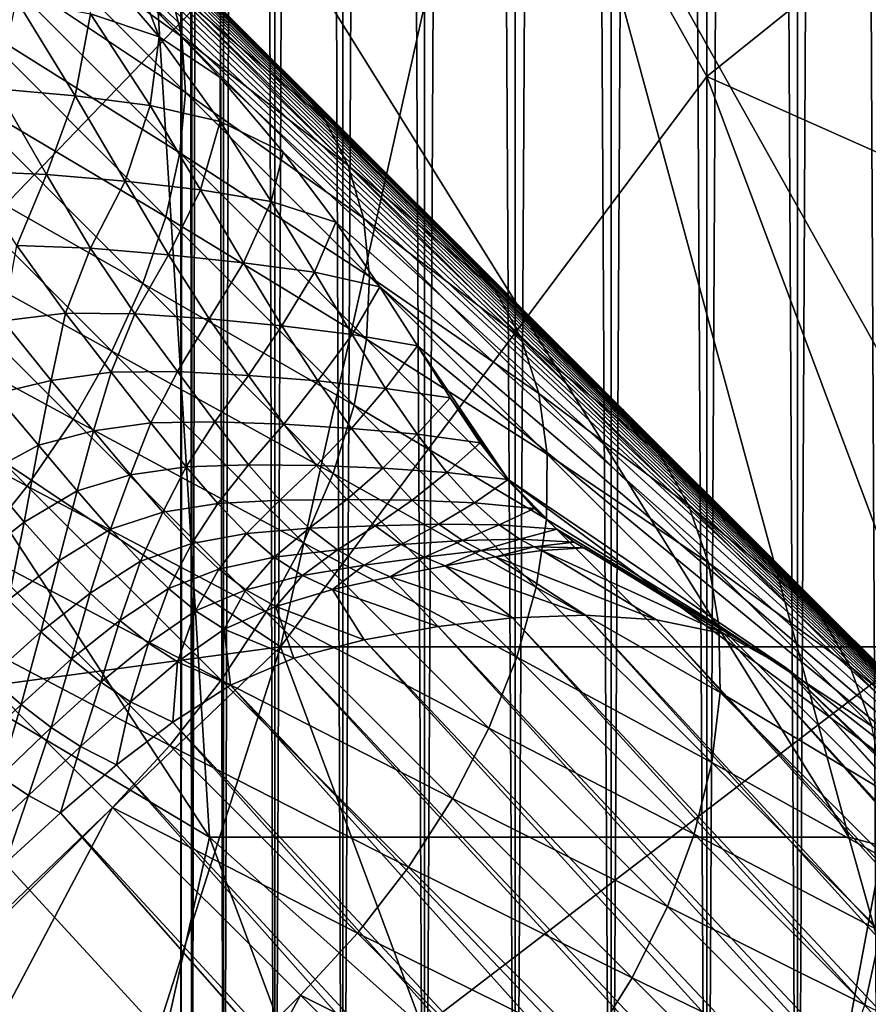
# Model space of a CAD drawing. Extents: x -0.3 to 0.3, y -0.266 to 0.266.
# Tile 244 of 430: x 0.159 to 0.175, y -0.175 to -0.157. Entities that reach past the tile are written whole.
import ezdxf

# ---------------------------------------------------------------- set-up
doc = ezdxf.new("R2010")
doc.units = 0

msp = doc.modelspace()

# ---------------------------------------------------------------- linework, layer by layer
for points in [[(0.170044, -0.187174, 0.318), (0.170044, 0.132826, 0.318), (0.168264, 0.132783, 0.317799)], [(0.168264, -0.18713, 0.302201), (0.168264, 0.132783, 0.302201), (0.170044, 0.132826, 0.302)], [(0.168264, -0.18713, 0.302201), (0.170044, 0.132826, 0.302), (0.170044, -0.187174, 0.302)], [(0.171824, -0.187217, 0.317799), (0.171824, 0.13287, 0.317799), (0.170044, 0.132826, 0.318)], [(0.170044, -0.187174, 0.302), (0.170044, 0.132826, 0.302), (0.171824, 0.13287, 0.302201)], [(0.170044, -0.187174, 0.302), (0.171824, 0.13287, 0.302201), (0.171824, -0.187217, 0.302201)], [(0.171824, -0.187217, 0.317799), (0.170044, 0.132826, 0.318), (0.170044, -0.187174, 0.318)], [(0.173514, -0.187259, 0.317208), (0.173514, 0.132911, 0.317208), (0.171824, 0.13287, 0.317799)], [(0.171824, -0.187217, 0.302201), (0.171824, 0.13287, 0.302201), (0.173514, 0.132911, 0.302792)], [(0.171824, -0.187217, 0.302201), (0.173514, 0.132911, 0.302792), (0.173514, -0.187259, 0.302792)], [(0.173514, -0.187259, 0.317208), (0.171824, 0.13287, 0.317799), (0.171824, -0.187217, 0.317799)], [(0.17503, -0.187296, 0.316255), (0.17503, 0.132949, 0.316255), (0.173514, 0.132911, 0.317208)], [(0.173514, -0.187259, 0.302792), (0.173514, 0.132911, 0.302792), (0.17503, 0.132949, 0.303745)], [(0.173514, -0.187259, 0.302792), (0.17503, 0.132949, 0.303745), (0.17503, -0.187296, 0.303745)], [(0.17503, -0.187296, 0.316255), (0.173514, 0.132911, 0.317208), (0.173514, -0.187259, 0.317208)], [(0.162247, -0.186982, 0.31178), (0.162247, 0.132635, 0.31178), (0.162046, 0.13263, 0.31)], [(0.162046, -0.186977, 0.31), (0.162046, 0.13263, 0.31), (0.162247, 0.132635, 0.30822)], [(0.162046, -0.186977, 0.31), (0.162247, 0.132635, 0.30822), (0.162247, -0.186982, 0.30822)], [(0.162247, -0.186982, 0.31178), (0.162046, 0.13263, 0.31), (0.162046, -0.186977, 0.31)], [(0.162838, -0.186997, 0.313471), (0.162838, 0.132649, 0.313471), (0.162247, 0.132635, 0.31178)], [(0.162247, -0.186982, 0.30822), (0.162247, 0.132635, 0.30822), (0.162838, 0.132649, 0.306529)], [(0.162247, -0.186982, 0.30822), (0.162838, 0.132649, 0.306529), (0.162838, -0.186997, 0.306529)], [(0.162838, -0.186997, 0.313471), (0.162247, 0.132635, 0.31178), (0.162247, -0.186982, 0.31178)], [(0.163791, -0.18702, 0.314988), (0.163791, 0.132673, 0.314988), (0.162838, 0.132649, 0.313471)], [(0.162838, -0.186997, 0.306529), (0.162838, 0.132649, 0.306529), (0.163791, 0.132673, 0.305012)], [(0.162838, -0.186997, 0.306529), (0.163791, 0.132673, 0.305012), (0.163791, -0.18702, 0.305012)], [(0.163791, -0.18702, 0.314988), (0.162838, 0.132649, 0.313471), (0.162838, -0.186997, 0.313471)], [(0.165058, -0.187051, 0.316255), (0.165058, 0.132704, 0.316255), (0.163791, 0.132673, 0.314988)], [(0.163791, -0.18702, 0.305012), (0.163791, 0.132673, 0.305012), (0.165058, 0.132704, 0.303745)], [(0.163791, -0.18702, 0.305012), (0.165058, 0.132704, 0.303745), (0.165058, -0.187051, 0.303745)], [(0.165058, -0.187051, 0.316255), (0.163791, 0.132673, 0.314988), (0.163791, -0.18702, 0.314988)], [(0.166574, -0.187089, 0.317208), (0.166574, 0.132741, 0.317208), (0.165058, 0.132704, 0.316255)], [(0.165058, -0.187051, 0.303745), (0.165058, 0.132704, 0.303745), (0.166574, 0.132741, 0.302792)], [(0.165058, -0.187051, 0.303745), (0.166574, 0.132741, 0.302792), (0.166574, -0.187089, 0.302792)], [(0.166574, -0.187089, 0.317208), (0.165058, 0.132704, 0.316255), (0.165058, -0.187051, 0.316255)], [(0.168264, -0.18713, 0.317799), (0.168264, 0.132783, 0.317799), (0.166574, 0.132741, 0.317208)], [(0.166574, -0.187089, 0.302792), (0.166574, 0.132741, 0.302792), (0.168264, 0.132783, 0.302201)], [(0.166574, -0.187089, 0.302792), (0.168264, 0.132783, 0.302201), (0.168264, -0.18713, 0.302201)], [(0.168264, -0.18713, 0.317799), (0.166574, 0.132741, 0.317208), (0.166574, -0.187089, 0.317208)], [(0.170044, -0.187174, 0.318), (0.168264, 0.132783, 0.317799), (0.168264, -0.18713, 0.317799)], [(0.09051, -0.084552, 0.651207), (0.126496, -0.120455, 0.707415), (0.181324, -0.175246, 0.661847)], [(0.099163, -0.093314, 0.641935), (0.09051, -0.084552, 0.651207), (0.181324, -0.175246, 0.661847)], [(0.10117, -0.095342, 0.639939), (0.099163, -0.093314, 0.641935), (0.181324, -0.175246, 0.661847)], [(0.103137, -0.097329, 0.637953), (0.10117, -0.095342, 0.639939), (0.181324, -0.175246, 0.661847)], [(0.105063, -0.099277, 0.635977), (0.103137, -0.097329, 0.637953), (0.181324, -0.175246, 0.661847)], [(0.106947, -0.101182, 0.634012), (0.105063, -0.099277, 0.635977), (0.181324, -0.175246, 0.661847)], [(0.108791, -0.103046, 0.63206), (0.106947, -0.101182, 0.634012), (0.181324, -0.175246, 0.661847)], [(0.110597, -0.104872, 0.630117), (0.108791, -0.103046, 0.63206), (0.181324, -0.175246, 0.661847)], [(0.112365, -0.10666, 0.628184), (0.110597, -0.104872, 0.630117), (0.181324, -0.175246, 0.661847)], [(0.114196, -0.108513, 0.626145), (0.112365, -0.10666, 0.628184), (0.181324, -0.175246, 0.661847)], [(0.122967, -0.117392, 0.615906), (0.114196, -0.108513, 0.626145), (0.181324, -0.175246, 0.661847)], [(0.175262, -0.224776, 0.584312), (0.13904, -0.189364, 0.684081), (0.061477, -0.111783, 0.659767)], [(0.175262, -0.224776, 0.584312), (0.061477, -0.111783, 0.659767), (0.073212, -0.1233, 0.639939)], [(0.12874, -0.123242, 0.608537), (0.122967, -0.117392, 0.615906), (0.181324, -0.175246, 0.661847)], [(0.126496, -0.120455, 0.707415), (0.157558, -0.1515, 0.693811), (0.181324, -0.175246, 0.661847)], [(0.133945, -0.128523, 0.601386), (0.12874, -0.123242, 0.608537), (0.181324, -0.175246, 0.661847)], [(0.175262, -0.224776, 0.584312), (0.073212, -0.1233, 0.639939), (0.0752, -0.125267, 0.637953)], [(0.175262, -0.224776, 0.584312), (0.0752, -0.125267, 0.637953), (0.077147, -0.127193, 0.635977)], [(0.175262, -0.224776, 0.584312), (0.077147, -0.127193, 0.635977), (0.079052, -0.129077, 0.634012)], [(0.138642, -0.133293, 0.594416), (0.133945, -0.128523, 0.601386), (0.181324, -0.175246, 0.661847)], [(0.175262, -0.224776, 0.584312), (0.079052, -0.129077, 0.634012), (0.080917, -0.130921, 0.63206)], [(0.175262, -0.224776, 0.584312), (0.080917, -0.130921, 0.63206), (0.082743, -0.132727, 0.630117)], [(0.175262, -0.224776, 0.584312), (0.082743, -0.132727, 0.630117), (0.08453, -0.134494, 0.628184)], [(0.181324, -0.175246, 0.661847), (0.14286, -0.137582, 0.587633), (0.138642, -0.133293, 0.594416)], [(0.175262, -0.224776, 0.584312), (0.08453, -0.134494, 0.628184), (0.086383, -0.136326, 0.626145)], [(0.175262, -0.224776, 0.584312), (0.086383, -0.136326, 0.626145), (0.095262, -0.145097, 0.615906)], [(0.181324, -0.175246, 0.661847), (0.146627, -0.141418, 0.58104), (0.14286, -0.137582, 0.587633)], [(0.181324, -0.175246, 0.661847), (0.149973, -0.144831, 0.574642), (0.146627, -0.141418, 0.58104)], [(0.153327, -0.157994, 0.711758), (0.149363, -0.143842, 0.711776), (0.161255, -0.150918, 0.7117)], [(0.181324, -0.175246, 0.661847), (0.152924, -0.147848, 0.568446), (0.149973, -0.144831, 0.574642)], [(0.175262, -0.224776, 0.584312), (0.095262, -0.145097, 0.615906), (0.101112, -0.15087, 0.608537)], [(0.181324, -0.175246, 0.661847), (0.155511, -0.150497, 0.562462), (0.152924, -0.147848, 0.568446)], [(0.14672, -0.149149, 0.774531), (0.15597, -0.163301, 0.775619), (0.159934, -0.152687, 0.775743)], [(0.181324, -0.175246, 0.661847), (0.157761, -0.152807, 0.556698), (0.155511, -0.150497, 0.562462)], [(0.175262, -0.224776, 0.584312), (0.101112, -0.15087, 0.608537), (0.106393, -0.156075, 0.601386)], [(0.162577, -0.172146, 0.711677), (0.153327, -0.157994, 0.711758), (0.161255, -0.150918, 0.7117)], [(0.15597, -0.163301, 0.775619), (0.167862, -0.150918, 0.776338), (0.159934, -0.152687, 0.775743)], [(0.163898, -0.168608, 0.776325), (0.167862, -0.150918, 0.776338), (0.15597, -0.163301, 0.775619)], [(0.174469, -0.172146, 0.711654), (0.161255, -0.150918, 0.7117), (0.169184, -0.152687, 0.71168)], [(0.162577, -0.172146, 0.711677), (0.161255, -0.150918, 0.7117), (0.174469, -0.172146, 0.711654)], [(0.163898, -0.168608, 0.776325), (0.171827, -0.157994, 0.776705), (0.167862, -0.150918, 0.776338)], [(0.178434, -0.152687, 0.777019), (0.167862, -0.150918, 0.776338), (0.171827, -0.157994, 0.776705)], [(0.157558, -0.1515, 0.693811), (0.16089, -0.154829, 0.690856), (0.164116, -0.158051, 0.687614)], [(0.157558, -0.1515, 0.693811), (0.164116, -0.158051, 0.687614), (0.170255, -0.164182, 0.680251)], [(0.157558, -0.1515, 0.693811), (0.170255, -0.164182, 0.680251), (0.181324, -0.175246, 0.661847)], [(0.181076, -0.173915, 0.711681), (0.174469, -0.172146, 0.711654), (0.169184, -0.152687, 0.71168)], [(0.181076, -0.173915, 0.711681), (0.169184, -0.152687, 0.71168), (0.187684, -0.154456, 0.711735)], [(0.175791, -0.159763, 0.776943), (0.178434, -0.152687, 0.777019), (0.171827, -0.157994, 0.776705)], [(0.181324, -0.175246, 0.661847), (0.159702, -0.154806, 0.551169), (0.157761, -0.152807, 0.556698)], [(0.158588, -0.154756, 0.698989), (0.162062, -0.157257, 0.694677), (0.15857, -0.153768, 0.697774)], [(0.15857, -0.153768, 0.697774), (0.162062, -0.157257, 0.694677), (0.16183, -0.156324, 0.69344)], [(0.158442, -0.155834, 0.700115), (0.162128, -0.158295, 0.695849), (0.158588, -0.154756, 0.698989)], [(0.158588, -0.154756, 0.698989), (0.162128, -0.158295, 0.695849), (0.162062, -0.157257, 0.694677)], [(0.181324, -0.175246, 0.661847), (0.161365, -0.156525, 0.545887), (0.159702, -0.154806, 0.551169)], [(0.161437, -0.15551, 0.692159), (0.164116, -0.158051, 0.687614), (0.16089, -0.154829, 0.690856)], [(0.160362, -0.156833, 0.53993), (0.160265, -0.155646, 0.545286), (0.16164, -0.157255, 0.54037)], [(0.16164, -0.157255, 0.54037), (0.160265, -0.155646, 0.545286), (0.161365, -0.156525, 0.545887)], [(0.16183, -0.156324, 0.69344), (0.164715, -0.158784, 0.688865), (0.161437, -0.15551, 0.692159)], [(0.161437, -0.15551, 0.692159), (0.164715, -0.158784, 0.688865), (0.164116, -0.158051, 0.687614)], [(0.158137, -0.156982, 0.701134), (0.162028, -0.159418, 0.696935), (0.158442, -0.155834, 0.700115)], [(0.158442, -0.155834, 0.700115), (0.162028, -0.159418, 0.696935), (0.162128, -0.158295, 0.695849)], [(0.106393, -0.156075, 0.601386), (0.111163, -0.160772, 0.594416), (0.175262, -0.224776, 0.584312)], [(0.162062, -0.157257, 0.694677), (0.165158, -0.159649, 0.690095), (0.16183, -0.156324, 0.69344)], [(0.16183, -0.156324, 0.69344), (0.165158, -0.159649, 0.690095), (0.164715, -0.158784, 0.688865)], [(0.158619, -0.158228, 0.534751), (0.158985, -0.156579, 0.53951), (0.16008, -0.158353, 0.535106)], [(0.16008, -0.158353, 0.535106), (0.158985, -0.156579, 0.53951), (0.160362, -0.156833, 0.53993)], [(0.16164, -0.157255, 0.54037), (0.161365, -0.156525, 0.545887), (0.162777, -0.158012, 0.540875)], [(0.181324, -0.175246, 0.661847), (0.162777, -0.158012, 0.540875), (0.161365, -0.156525, 0.545887)], [(0.16008, -0.158353, 0.535106), (0.160362, -0.156833, 0.53993), (0.161473, -0.158537, 0.535449)], [(0.161473, -0.158537, 0.535449), (0.160362, -0.156833, 0.53993), (0.16164, -0.157255, 0.54037)], [(0.157676, -0.158182, 0.702027), (0.161763, -0.160608, 0.697917), (0.158137, -0.156982, 0.701134)], [(0.158137, -0.156982, 0.701134), (0.161763, -0.160608, 0.697917), (0.162028, -0.159418, 0.696935)], [(0.161473, -0.158537, 0.535449), (0.16164, -0.157255, 0.54037), (0.162775, -0.158833, 0.535793)], [(0.162775, -0.158833, 0.535793), (0.16164, -0.157255, 0.54037), (0.162777, -0.158012, 0.540875)], [(0.162128, -0.158295, 0.695849), (0.165438, -0.160632, 0.691282), (0.162062, -0.157257, 0.694677)], [(0.162062, -0.157257, 0.694677), (0.165438, -0.160632, 0.691282), (0.165158, -0.159649, 0.690095)], [(0.162577, -0.172146, 0.711677), (0.150684, -0.16507, 0.711756), (0.153327, -0.157994, 0.711758)], [(0.162775, -0.158833, 0.535793), (0.162777, -0.158012, 0.540875), (0.163949, -0.159406, 0.536189)], [(0.181324, -0.175246, 0.661847), (0.163949, -0.159406, 0.536189), (0.162777, -0.158012, 0.540875)], [(0.163898, -0.168608, 0.776325), (0.175791, -0.168608, 0.776975), (0.171827, -0.157994, 0.776705)], [(0.164715, -0.158784, 0.688865), (0.167236, -0.161167, 0.684081), (0.164116, -0.158051, 0.687614)], [(0.164116, -0.158051, 0.687614), (0.167236, -0.161167, 0.684081), (0.170255, -0.164182, 0.680251)], [(0.175791, -0.168608, 0.776975), (0.175791, -0.159763, 0.776943), (0.171827, -0.157994, 0.776705)], [(0.157068, -0.159413, 0.702779), (0.161338, -0.161844, 0.698778), (0.157676, -0.158182, 0.702027)], [(0.157676, -0.158182, 0.702027), (0.161338, -0.161844, 0.698778), (0.161763, -0.160608, 0.697917)], [(0.158108, -0.159755, 0.53035), (0.158619, -0.158228, 0.534751), (0.159546, -0.159819, 0.530662)], [(0.159546, -0.159819, 0.530662), (0.158619, -0.158228, 0.534751), (0.16008, -0.158353, 0.535106)], [(0.159546, -0.159819, 0.530662), (0.16008, -0.158353, 0.535106), (0.161009, -0.159944, 0.530975)], [(0.161009, -0.159944, 0.530975), (0.16008, -0.158353, 0.535106), (0.161473, -0.158537, 0.535449)], [(0.162028, -0.159418, 0.696935), (0.165551, -0.161716, 0.692407), (0.162128, -0.158295, 0.695849)], [(0.162128, -0.158295, 0.695849), (0.165551, -0.161716, 0.692407), (0.165438, -0.160632, 0.691282)], [(0.161009, -0.159944, 0.530975), (0.161473, -0.158537, 0.535449), (0.162409, -0.160106, 0.531265)], [(0.162409, -0.160106, 0.531265), (0.161473, -0.158537, 0.535449), (0.162775, -0.158833, 0.535793)], [(0.165158, -0.159649, 0.690095), (0.167884, -0.161949, 0.685276), (0.164715, -0.158784, 0.688865)], [(0.164715, -0.158784, 0.688865), (0.167884, -0.161949, 0.685276), (0.167236, -0.161167, 0.684081)], [(0.162409, -0.160106, 0.531265), (0.162775, -0.158833, 0.535793), (0.163724, -0.160322, 0.531537)], [(0.163724, -0.160322, 0.531537), (0.162775, -0.158833, 0.535793), (0.163949, -0.159406, 0.536189)], [(0.156324, -0.160654, 0.703378), (0.160761, -0.163105, 0.699504), (0.157068, -0.159413, 0.702779)], [(0.157068, -0.159413, 0.702779), (0.160761, -0.163105, 0.699504), (0.161338, -0.161844, 0.698778)], [(0.161763, -0.160608, 0.697917), (0.165494, -0.162882, 0.693449), (0.162028, -0.159418, 0.696935)], [(0.162028, -0.159418, 0.696935), (0.165494, -0.162882, 0.693449), (0.165551, -0.161716, 0.692407)], [(0.163724, -0.160322, 0.531537), (0.163949, -0.159406, 0.536189), (0.164926, -0.160707, 0.531827)], [(0.181324, -0.175246, 0.661847), (0.164926, -0.160707, 0.531827), (0.163949, -0.159406, 0.536189)], [(0.165438, -0.160632, 0.691282), (0.168375, -0.162863, 0.686452), (0.165158, -0.159649, 0.690095)], [(0.165158, -0.159649, 0.690095), (0.168375, -0.162863, 0.686452), (0.167884, -0.161949, 0.685276)], [(0.158993, -0.161142, 0.526571), (0.158108, -0.159755, 0.53035), (0.159546, -0.159819, 0.530662)], [(0.158993, -0.161142, 0.526571), (0.159546, -0.159819, 0.530662), (0.160362, -0.161191, 0.526842)], [(0.160362, -0.161191, 0.526842), (0.159546, -0.159819, 0.530662), (0.161009, -0.159944, 0.530975)], [(0.160362, -0.161191, 0.526842), (0.161009, -0.159944, 0.530975), (0.161813, -0.161312, 0.527119)], [(0.161813, -0.161312, 0.527119), (0.161009, -0.159944, 0.530975), (0.162409, -0.160106, 0.531265)], [(0.161813, -0.161312, 0.527119), (0.162409, -0.160106, 0.531265), (0.163211, -0.161463, 0.527372)], [(0.163211, -0.161463, 0.527372), (0.162409, -0.160106, 0.531265), (0.163724, -0.160322, 0.531537)], [(0.163211, -0.161463, 0.527372), (0.163724, -0.160322, 0.531537), (0.164531, -0.161638, 0.527595)], [(0.164531, -0.161638, 0.527595), (0.163724, -0.160322, 0.531537), (0.164926, -0.160707, 0.531827)], [(0.161338, -0.161844, 0.698778), (0.165268, -0.164111, 0.694392), (0.161763, -0.160608, 0.697917)], [(0.161763, -0.160608, 0.697917), (0.165268, -0.164111, 0.694392), (0.165494, -0.162882, 0.693449)], [(0.111163, -0.160772, 0.594416), (0.115452, -0.16499, 0.587633), (0.175262, -0.224776, 0.584312)], [(0.155455, -0.161883, 0.703814), (0.16004, -0.16437, 0.700082), (0.156324, -0.160654, 0.703378)], [(0.156324, -0.160654, 0.703378), (0.16004, -0.16437, 0.700082), (0.160761, -0.163105, 0.699504)], [(0.164531, -0.161638, 0.527595), (0.164926, -0.160707, 0.531827), (0.165745, -0.161908, 0.52781)], [(0.181324, -0.175246, 0.661847), (0.165745, -0.161908, 0.52781), (0.164926, -0.160707, 0.531827)], [(0.165551, -0.161716, 0.692407), (0.168702, -0.163893, 0.687586), (0.165438, -0.160632, 0.691282)], [(0.165438, -0.160632, 0.691282), (0.168702, -0.163893, 0.687586), (0.168375, -0.162863, 0.686452)], [(0.158738, -0.162539, 0.522884), (0.158993, -0.161142, 0.526571), (0.159898, -0.162398, 0.523094)], [(0.159898, -0.162398, 0.523094), (0.158993, -0.161142, 0.526571), (0.160362, -0.161191, 0.526842)], [(0.167884, -0.161949, 0.685276), (0.170255, -0.164182, 0.680251), (0.167236, -0.161167, 0.684081)], [(0.159898, -0.162398, 0.523094), (0.160362, -0.161191, 0.526842), (0.161189, -0.162409, 0.523327)], [(0.161189, -0.162409, 0.523327), (0.160362, -0.161191, 0.526842), (0.161813, -0.161312, 0.527119)], [(0.161189, -0.162409, 0.523327), (0.161813, -0.161312, 0.527119), (0.162572, -0.162504, 0.523568)], [(0.162572, -0.162504, 0.523568), (0.161813, -0.161312, 0.527119), (0.163211, -0.161463, 0.527372)], [(0.162572, -0.162504, 0.523568), (0.163211, -0.161463, 0.527372), (0.163921, -0.162636, 0.523787)], [(0.163921, -0.162636, 0.523787), (0.163211, -0.161463, 0.527372), (0.164531, -0.161638, 0.527595)], [(0.163921, -0.162636, 0.523787), (0.164531, -0.161638, 0.527595), (0.165227, -0.162797, 0.523982)], [(0.165227, -0.162797, 0.523982), (0.164531, -0.161638, 0.527595), (0.165745, -0.161908, 0.52781)], [(0.165494, -0.162882, 0.693449), (0.168858, -0.165021, 0.688661), (0.165551, -0.161716, 0.692407)], [(0.165551, -0.161716, 0.692407), (0.168858, -0.165021, 0.688661), (0.168702, -0.163893, 0.687586)], [(0.154477, -0.16308, 0.704078), (0.159189, -0.165616, 0.700501), (0.155455, -0.161883, 0.703814)], [(0.155455, -0.161883, 0.703814), (0.159189, -0.165616, 0.700501), (0.16004, -0.16437, 0.700082)], [(0.160761, -0.163105, 0.699504), (0.164877, -0.165382, 0.695219), (0.161338, -0.161844, 0.698778)], [(0.161338, -0.161844, 0.698778), (0.164877, -0.165382, 0.695219), (0.165268, -0.164111, 0.694392)], [(0.165227, -0.162797, 0.523982), (0.165745, -0.161908, 0.52781), (0.166443, -0.163006, 0.524155)], [(0.181324, -0.175246, 0.661847), (0.166443, -0.163006, 0.524155), (0.165745, -0.161908, 0.52781)], [(0.168375, -0.162863, 0.686452), (0.170948, -0.165009, 0.681388), (0.167884, -0.161949, 0.685276)], [(0.167884, -0.161949, 0.685276), (0.170948, -0.165009, 0.681388), (0.170255, -0.164182, 0.680251)], [(0.159635, -0.163651, 0.519695), (0.158738, -0.162539, 0.522884), (0.159898, -0.162398, 0.523094)], [(0.159635, -0.163651, 0.519695), (0.159898, -0.162398, 0.523094), (0.160747, -0.163498, 0.519899)], [(0.160747, -0.163498, 0.519899), (0.159898, -0.162398, 0.523094), (0.161189, -0.162409, 0.523327)], [(0.160747, -0.163498, 0.519899), (0.161189, -0.162409, 0.523327), (0.16198, -0.163484, 0.520117)], [(0.16198, -0.163484, 0.520117), (0.161189, -0.162409, 0.523327), (0.162572, -0.162504, 0.523568)], [(0.158582, -0.163898, 0.519502), (0.158738, -0.162539, 0.522884), (0.159635, -0.163651, 0.519695)], [(0.16198, -0.163484, 0.520117), (0.162572, -0.162504, 0.523568), (0.163302, -0.163557, 0.520341)], [(0.163302, -0.163557, 0.520341), (0.162572, -0.162504, 0.523568), (0.163921, -0.162636, 0.523787)], [(0.163302, -0.163557, 0.520341), (0.163921, -0.162636, 0.523787), (0.16459, -0.163659, 0.52054)], [(0.16459, -0.163659, 0.52054), (0.163921, -0.162636, 0.523787), (0.165227, -0.162797, 0.523982)], [(0.16459, -0.163659, 0.52054), (0.165227, -0.162797, 0.523982), (0.165851, -0.163797, 0.520717)], [(0.165851, -0.163797, 0.520717), (0.165227, -0.162797, 0.523982), (0.166443, -0.163006, 0.524155)], [(0.165268, -0.164111, 0.694392), (0.168842, -0.166229, 0.689658), (0.165494, -0.162882, 0.693449)], [(0.165494, -0.162882, 0.693449), (0.168842, -0.166229, 0.689658), (0.168858, -0.165021, 0.688661)], [(0.165851, -0.163797, 0.520717), (0.166443, -0.163006, 0.524155), (0.167054, -0.163976, 0.520874)], [(0.16813, -0.165494, 0.515559), (0.167054, -0.163976, 0.520874), (0.166443, -0.163006, 0.524155)], [(0.181324, -0.175246, 0.661847), (0.16813, -0.165494, 0.515559), (0.166443, -0.163006, 0.524155)], [(0.168702, -0.163893, 0.687586), (0.171484, -0.165968, 0.682507), (0.168375, -0.162863, 0.686452)], [(0.168375, -0.162863, 0.686452), (0.171484, -0.165968, 0.682507), (0.170948, -0.165009, 0.681388)], [(0.154477, -0.16308, 0.704078), (0.158221, -0.166824, 0.700756), (0.159189, -0.165616, 0.700501)], [(0.16004, -0.16437, 0.700082), (0.164328, -0.166672, 0.695916), (0.160761, -0.163105, 0.699504)], [(0.160761, -0.163105, 0.699504), (0.164328, -0.166672, 0.695916), (0.164877, -0.165382, 0.695219)], [(0.163898, -0.168608, 0.776325), (0.15597, -0.163301, 0.775619), (0.150684, -0.170377, 0.775339)], [(0.160419, -0.164587, 0.516761), (0.159635, -0.163651, 0.519695), (0.160747, -0.163498, 0.519899)], [(0.160419, -0.164587, 0.516761), (0.160747, -0.163498, 0.519899), (0.161487, -0.16444, 0.516982)], [(0.161487, -0.16444, 0.516982), (0.160747, -0.163498, 0.519899), (0.16198, -0.163484, 0.520117)], [(0.161487, -0.16444, 0.516982), (0.16198, -0.163484, 0.520117), (0.162675, -0.164418, 0.517214)], [(0.162675, -0.164418, 0.517214), (0.16198, -0.163484, 0.520117), (0.163302, -0.163557, 0.520341)], [(0.162675, -0.164418, 0.517214), (0.163302, -0.163557, 0.520341), (0.163961, -0.164465, 0.517441)], [(0.163961, -0.164465, 0.517441), (0.163302, -0.163557, 0.520341), (0.16459, -0.163659, 0.52054)], [(0.159399, -0.164853, 0.516566), (0.158582, -0.163898, 0.519502), (0.159635, -0.163651, 0.519695)], [(0.159399, -0.164853, 0.516566), (0.159635, -0.163651, 0.519695), (0.160419, -0.164587, 0.516761)], [(0.163961, -0.164465, 0.517441), (0.16459, -0.163659, 0.52054), (0.165217, -0.164541, 0.517647)], [(0.165217, -0.164541, 0.517647), (0.16459, -0.163659, 0.52054), (0.165851, -0.163797, 0.520717)], [(0.158389, -0.165402, 0.516462), (0.158582, -0.163898, 0.519502), (0.159399, -0.164853, 0.516566)], [(0.165217, -0.164541, 0.517647), (0.165851, -0.163797, 0.520717), (0.166437, -0.164651, 0.517828)], [(0.166437, -0.164651, 0.517828), (0.165851, -0.163797, 0.520717), (0.167054, -0.163976, 0.520874)], [(0.168858, -0.165021, 0.688661), (0.171854, -0.167042, 0.683586), (0.168702, -0.163893, 0.687586)], [(0.168702, -0.163893, 0.687586), (0.171854, -0.167042, 0.683586), (0.171484, -0.165968, 0.682507)], [(0.166437, -0.164651, 0.517828), (0.167054, -0.163976, 0.520874), (0.167611, -0.164809, 0.517994)], [(0.16813, -0.165494, 0.515559), (0.167611, -0.164809, 0.517994), (0.167054, -0.163976, 0.520874)], [(0.164877, -0.165382, 0.695219), (0.168653, -0.167495, 0.690558), (0.165268, -0.164111, 0.694392)], [(0.165268, -0.164111, 0.694392), (0.168653, -0.167495, 0.690558), (0.168842, -0.166229, 0.689658)], [(0.170948, -0.165009, 0.681388), (0.173173, -0.167096, 0.676117), (0.170255, -0.164182, 0.680251)], [(0.170255, -0.164182, 0.680251), (0.173173, -0.167096, 0.676117), (0.175991, -0.16991, 0.671677)], [(0.170255, -0.164182, 0.680251), (0.175991, -0.16991, 0.671677), (0.181324, -0.175246, 0.661847)], [(0.159189, -0.165616, 0.700501), (0.163631, -0.16796, 0.69647), (0.16004, -0.16437, 0.700082)], [(0.16004, -0.16437, 0.700082), (0.163631, -0.16796, 0.69647), (0.164328, -0.166672, 0.695916)], [(0.161109, -0.165403, 0.514088), (0.160419, -0.164587, 0.516761), (0.161487, -0.16444, 0.516982)], [(0.161109, -0.165403, 0.514088), (0.161487, -0.16444, 0.516982), (0.162145, -0.165254, 0.514352)], [(0.162145, -0.165254, 0.514352), (0.161487, -0.16444, 0.516982), (0.162675, -0.164418, 0.517214)], [(0.162145, -0.165254, 0.514352), (0.162675, -0.164418, 0.517214), (0.163304, -0.165217, 0.514628)], [(0.163304, -0.165217, 0.514628), (0.162675, -0.164418, 0.517214), (0.163961, -0.164465, 0.517441)], [(0.163304, -0.165217, 0.514628), (0.163961, -0.164465, 0.517441), (0.164566, -0.165235, 0.514891)], [(0.164566, -0.165235, 0.514891), (0.163961, -0.164465, 0.517441), (0.165217, -0.164541, 0.517647)], [(0.160118, -0.165705, 0.51387), (0.159399, -0.164853, 0.516566), (0.160419, -0.164587, 0.516761)], [(0.160118, -0.165705, 0.51387), (0.160419, -0.164587, 0.516761), (0.161109, -0.165403, 0.514088)], [(0.164566, -0.165235, 0.514891), (0.165217, -0.164541, 0.517647), (0.165801, -0.165284, 0.515136)], [(0.165801, -0.165284, 0.515136), (0.165217, -0.164541, 0.517647), (0.166437, -0.164651, 0.517828)], [(0.165801, -0.165284, 0.515136), (0.166437, -0.164651, 0.517828), (0.166989, -0.165362, 0.515355)], [(0.166989, -0.165362, 0.515355), (0.166437, -0.164651, 0.517828), (0.167611, -0.164809, 0.517994)], [(0.166989, -0.165362, 0.515355), (0.167611, -0.164809, 0.517994), (0.16813, -0.165494, 0.515559)], [(0.115452, -0.16499, 0.587633), (0.119288, -0.168757, 0.58104), (0.175262, -0.224776, 0.584312)], [(0.159131, -0.166287, 0.513745), (0.158389, -0.165402, 0.516462), (0.159399, -0.164853, 0.516566)], [(0.159131, -0.166287, 0.513745), (0.159399, -0.164853, 0.516566), (0.160118, -0.165705, 0.51387)], [(0.168842, -0.166229, 0.689658), (0.172051, -0.168211, 0.684609), (0.168858, -0.165021, 0.688661)], [(0.168858, -0.165021, 0.688661), (0.172051, -0.168211, 0.684609), (0.171854, -0.167042, 0.683586)], [(0.171484, -0.165968, 0.682507), (0.173908, -0.167966, 0.677195), (0.170948, -0.165009, 0.681388)], [(0.170948, -0.165009, 0.681388), (0.173908, -0.167966, 0.677195), (0.173173, -0.167096, 0.676117)], [(0.158613, -0.189836, 0.711628), (0.150684, -0.16507, 0.711756), (0.162577, -0.172146, 0.711677)], [(0.16171, -0.1661, 0.511734), (0.161109, -0.165403, 0.514088), (0.162145, -0.165254, 0.514352)], [(0.16171, -0.1661, 0.511734), (0.162145, -0.165254, 0.514352), (0.162729, -0.165938, 0.512054)], [(0.162729, -0.165938, 0.512054), (0.162145, -0.165254, 0.514352), (0.163304, -0.165217, 0.514628)], [(0.162729, -0.165938, 0.512054), (0.163304, -0.165217, 0.514628), (0.163885, -0.165875, 0.512392)], [(0.163885, -0.165875, 0.512392), (0.163304, -0.165217, 0.514628), (0.164566, -0.165235, 0.514891)], [(0.163885, -0.165875, 0.512392), (0.164566, -0.165235, 0.514891), (0.165132, -0.165864, 0.512722)], [(0.164328, -0.166672, 0.695916), (0.168294, -0.168798, 0.691349), (0.164877, -0.165382, 0.695219)], [(0.165132, -0.165864, 0.512722), (0.164566, -0.165235, 0.514891), (0.165801, -0.165284, 0.515136)], [(0.164877, -0.165382, 0.695219), (0.168294, -0.168798, 0.691349), (0.168653, -0.167495, 0.690558)], [(0.165132, -0.165864, 0.512722), (0.165801, -0.165284, 0.515136), (0.166345, -0.165879, 0.513034)], [(0.166345, -0.165879, 0.513034), (0.165801, -0.165284, 0.515136), (0.166989, -0.165362, 0.515355)], [(0.166345, -0.165879, 0.513034), (0.166989, -0.165362, 0.515355), (0.167503, -0.165924, 0.513322)], [(0.167503, -0.165924, 0.513322), (0.166989, -0.165362, 0.515355), (0.16813, -0.165494, 0.515559)], [(0.158179, -0.167022, 0.513686), (0.158389, -0.165402, 0.516462), (0.159131, -0.166287, 0.513745)], [(0.160734, -0.166416, 0.511467), (0.160118, -0.165705, 0.51387), (0.161109, -0.165403, 0.514088)], [(0.160734, -0.166416, 0.511467), (0.161109, -0.165403, 0.514088), (0.16171, -0.1661, 0.511734)], [(0.167503, -0.165924, 0.513322), (0.16813, -0.165494, 0.515559), (0.168612, -0.166032, 0.5136)], [(0.169036, -0.166418, 0.51217), (0.168612, -0.166032, 0.5136), (0.16813, -0.165494, 0.515559)], [(0.173286, -0.168987, 0.506917), (0.169036, -0.166418, 0.51217), (0.16813, -0.165494, 0.515559)], [(0.181324, -0.175246, 0.661847), (0.173286, -0.168987, 0.506917), (0.16813, -0.165494, 0.515559)], [(0.158221, -0.166824, 0.700756), (0.162796, -0.169224, 0.696873), (0.159189, -0.165616, 0.700501)], [(0.159777, -0.167003, 0.511307), (0.159131, -0.166287, 0.513745), (0.160118, -0.165705, 0.51387)], [(0.159189, -0.165616, 0.700501), (0.162796, -0.169224, 0.696873), (0.163631, -0.16796, 0.69647)], [(0.159777, -0.167003, 0.511307), (0.160118, -0.165705, 0.51387), (0.160734, -0.166416, 0.511467)], [(0.162248, -0.166681, 0.509683), (0.16171, -0.1661, 0.511734), (0.162729, -0.165938, 0.512054)], [(0.162248, -0.166681, 0.509683), (0.162729, -0.165938, 0.512054), (0.163264, -0.166495, 0.510088)], [(0.163264, -0.166495, 0.510088), (0.162729, -0.165938, 0.512054), (0.163885, -0.165875, 0.512392)], [(0.163264, -0.166495, 0.510088), (0.163885, -0.165875, 0.512392), (0.164433, -0.1664, 0.510522)], [(0.164433, -0.1664, 0.510522), (0.163885, -0.165875, 0.512392), (0.165132, -0.165864, 0.512722)], [(0.164433, -0.1664, 0.510522), (0.165132, -0.165864, 0.512722), (0.16566, -0.166352, 0.510956)], [(0.16566, -0.166352, 0.510956), (0.165132, -0.165864, 0.512722), (0.166345, -0.165879, 0.513034)], [(0.16566, -0.166352, 0.510956), (0.166345, -0.165879, 0.513034), (0.166844, -0.166324, 0.511373)], [(0.166844, -0.166324, 0.511373), (0.166345, -0.165879, 0.513034), (0.167503, -0.165924, 0.513322)], [(0.166844, -0.166324, 0.511373), (0.167503, -0.165924, 0.513322), (0.167966, -0.166333, 0.511774)], [(0.167966, -0.166333, 0.511774), (0.167503, -0.165924, 0.513322), (0.168612, -0.166032, 0.5136)], [(0.161291, -0.167012, 0.509342), (0.160734, -0.166416, 0.511467), (0.16171, -0.1661, 0.511734)], [(0.161291, -0.167012, 0.509342), (0.16171, -0.1661, 0.511734), (0.162248, -0.166681, 0.509683)], [(0.167966, -0.166333, 0.511774), (0.168612, -0.166032, 0.5136), (0.169036, -0.166418, 0.51217)], [(0.171854, -0.167042, 0.683586), (0.174485, -0.168967, 0.678255), (0.171484, -0.165968, 0.682507)], [(0.171484, -0.165968, 0.682507), (0.174485, -0.168967, 0.678255), (0.173908, -0.167966, 0.677195)], [(0.158839, -0.167732, 0.511215), (0.158179, -0.167022, 0.513686), (0.159131, -0.166287, 0.513745)], [(0.158839, -0.167732, 0.511215), (0.159131, -0.166287, 0.513745), (0.159777, -0.167003, 0.511307)], [(0.168653, -0.167495, 0.690558), (0.172072, -0.169457, 0.685557), (0.168842, -0.166229, 0.689658)], [(0.168842, -0.166229, 0.689658), (0.172072, -0.169457, 0.685557), (0.172051, -0.168211, 0.684609)], [(0.160359, -0.167604, 0.50912), (0.159777, -0.167003, 0.511307), (0.160734, -0.166416, 0.511467)], [(0.160359, -0.167604, 0.50912), (0.160734, -0.166416, 0.511467), (0.161291, -0.167012, 0.509342)], [(0.16378, -0.166938, 0.508468), (0.163264, -0.166495, 0.510088), (0.164433, -0.1664, 0.510522)], [(0.16378, -0.166938, 0.508468), (0.164433, -0.1664, 0.510522), (0.164957, -0.166801, 0.509034)], [(0.164957, -0.166801, 0.509034), (0.164433, -0.1664, 0.510522), (0.16566, -0.166352, 0.510956)], [(0.164957, -0.166801, 0.509034), (0.16566, -0.166352, 0.510956), (0.166144, -0.166702, 0.509609)], [(0.166144, -0.166702, 0.509609), (0.16566, -0.166352, 0.510956), (0.166844, -0.166324, 0.511373)], [(0.166144, -0.166702, 0.509609), (0.166844, -0.166324, 0.511373), (0.16728, -0.166628, 0.510176)], [(0.16728, -0.166628, 0.510176), (0.166844, -0.166324, 0.511373), (0.167966, -0.166333, 0.511774)], [(0.16728, -0.166628, 0.510176), (0.167966, -0.166333, 0.511774), (0.168348, -0.1666, 0.510737)], [(0.168348, -0.1666, 0.510737), (0.167966, -0.166333, 0.511774), (0.169036, -0.166418, 0.51217)], [(0.168348, -0.1666, 0.510737), (0.169036, -0.166418, 0.51217), (0.169361, -0.166657, 0.511298)], [(0.173286, -0.168987, 0.506917), (0.169361, -0.166657, 0.511298), (0.169036, -0.166418, 0.51217)], [(0.162753, -0.167158, 0.507946), (0.162248, -0.166681, 0.509683), (0.163264, -0.166495, 0.510088)], [(0.162753, -0.167158, 0.507946), (0.163264, -0.166495, 0.510088), (0.16378, -0.166938, 0.508468)], [(0.163631, -0.16796, 0.69647), (0.167772, -0.170115, 0.692014), (0.164328, -0.166672, 0.695916)], [(0.164328, -0.166672, 0.695916), (0.167772, -0.170115, 0.692014), (0.168294, -0.168798, 0.691349)], [(0.166572, -0.166939, 0.508658), (0.166144, -0.166702, 0.509609), (0.16728, -0.166628, 0.510176)], [(0.166572, -0.166939, 0.508658), (0.16728, -0.166628, 0.510176), (0.167628, -0.166816, 0.509415)], [(0.167628, -0.166816, 0.509415), (0.16728, -0.166628, 0.510176), (0.168348, -0.1666, 0.510737)], [(0.167628, -0.166816, 0.509415), (0.168348, -0.1666, 0.510737), (0.168612, -0.166748, 0.510176)], [(0.168612, -0.166748, 0.510176), (0.168348, -0.1666, 0.510737), (0.169361, -0.166657, 0.511298)], [(0.168612, -0.166748, 0.510176), (0.169361, -0.166657, 0.511298), (0.169545, -0.166765, 0.510929)], [(0.173286, -0.168987, 0.506917), (0.169545, -0.166765, 0.510929), (0.169361, -0.166657, 0.511298)], [(0.157154, -0.167971, 0.700842), (0.161839, -0.170441, 0.697118), (0.158221, -0.166824, 0.700756)], [(0.158221, -0.166824, 0.700756), (0.161839, -0.170441, 0.697118), (0.162796, -0.169224, 0.696873)], [(0.161812, -0.167518, 0.507505), (0.161291, -0.167012, 0.509342), (0.162248, -0.166681, 0.509683)], [(0.161812, -0.167518, 0.507505), (0.162248, -0.166681, 0.509683), (0.162753, -0.167158, 0.507946)], [(0.164306, -0.167277, 0.507174), (0.16378, -0.166938, 0.508468), (0.164957, -0.166801, 0.509034)], [(0.164306, -0.167277, 0.507174), (0.164957, -0.166801, 0.509034), (0.165454, -0.167089, 0.507905)], [(0.165454, -0.167089, 0.507905), (0.164957, -0.166801, 0.509034), (0.166144, -0.166702, 0.509609)], [(0.165454, -0.167089, 0.507905), (0.166144, -0.166702, 0.509609), (0.166572, -0.166939, 0.508658)], [(0.166958, -0.167099, 0.508004), (0.166572, -0.166939, 0.508658), (0.167628, -0.166816, 0.509415)], [(0.166958, -0.167099, 0.508004), (0.167628, -0.166816, 0.509415), (0.167897, -0.166928, 0.508971)], [(0.167897, -0.166928, 0.508971), (0.167628, -0.166816, 0.509415), (0.168612, -0.166748, 0.510176)], [(0.167897, -0.166928, 0.508971), (0.168612, -0.166748, 0.510176), (0.168757, -0.166813, 0.50995)], [(0.17089, -0.168103, 0.505409), (0.167897, -0.166928, 0.508971), (0.168757, -0.166813, 0.50995)], [(0.168757, -0.166813, 0.50995), (0.168612, -0.166748, 0.510176), (0.169545, -0.166765, 0.510929)], [(0.172145, -0.168362, 0.50612), (0.168757, -0.166813, 0.50995), (0.169545, -0.166765, 0.510929)], [(0.17089, -0.168103, 0.505409), (0.168757, -0.166813, 0.50995), (0.172145, -0.168362, 0.50612)], [(0.172145, -0.168362, 0.50612), (0.169545, -0.166765, 0.510929), (0.173286, -0.168987, 0.506917)], [(0.159442, -0.168324, 0.508977), (0.158839, -0.167732, 0.511215), (0.159777, -0.167003, 0.511307)], [(0.159442, -0.168324, 0.508977), (0.159777, -0.167003, 0.511307), (0.160359, -0.167604, 0.50912)], [(0.160909, -0.168115, 0.507196), (0.160359, -0.167604, 0.50912), (0.161291, -0.167012, 0.509342)], [(0.160909, -0.168115, 0.507196), (0.161291, -0.167012, 0.509342), (0.161812, -0.167518, 0.507505)], [(0.163255, -0.167542, 0.506507), (0.162753, -0.167158, 0.507946), (0.16378, -0.166938, 0.508468)], [(0.163255, -0.167542, 0.506507), (0.16378, -0.166938, 0.508468), (0.164306, -0.167277, 0.507174)], [(0.165939, -0.1673, 0.507053), (0.165454, -0.167089, 0.507905), (0.166572, -0.166939, 0.508658)], [(0.165939, -0.1673, 0.507053), (0.166572, -0.166939, 0.508658), (0.166958, -0.167099, 0.508004)], [(0.16957, -0.168016, 0.504735), (0.166958, -0.167099, 0.508004), (0.167897, -0.166928, 0.508971)], [(0.16957, -0.168016, 0.504735), (0.167897, -0.166928, 0.508971), (0.17089, -0.168103, 0.505409)], [(0.162319, -0.167934, 0.505938), (0.161812, -0.167518, 0.507505), (0.162753, -0.167158, 0.507946)], [(0.162319, -0.167934, 0.505938), (0.162753, -0.167158, 0.507946), (0.163255, -0.167542, 0.506507)], [(0.164866, -0.167541, 0.506141), (0.164306, -0.167277, 0.507174), (0.165454, -0.167089, 0.507905)], [(0.164866, -0.167541, 0.506141), (0.165454, -0.167089, 0.507905), (0.165939, -0.1673, 0.507053)], [(0.168214, -0.168066, 0.504099), (0.165939, -0.1673, 0.507053), (0.166958, -0.167099, 0.508004)], [(0.168214, -0.168066, 0.504099), (0.166958, -0.167099, 0.508004), (0.16957, -0.168016, 0.504735)], [(0.172051, -0.168211, 0.684609), (0.174895, -0.17008, 0.679277), (0.171854, -0.167042, 0.683586)], [(0.171854, -0.167042, 0.683586), (0.174895, -0.17008, 0.679277), (0.174485, -0.168967, 0.678255)], [(0.173908, -0.167966, 0.677195), (0.175991, -0.16991, 0.671677), (0.173173, -0.167096, 0.676117)], [(0.163813, -0.167855, 0.505311), (0.163255, -0.167542, 0.506507), (0.164306, -0.167277, 0.507174)], [(0.163813, -0.167855, 0.505311), (0.164306, -0.167277, 0.507174), (0.164866, -0.167541, 0.506141)], [(0.166832, -0.168226, 0.503501), (0.164866, -0.167541, 0.506141), (0.165939, -0.1673, 0.507053)], [(0.166832, -0.168226, 0.503501), (0.165939, -0.1673, 0.507053), (0.168214, -0.168066, 0.504099)], [(0.16144, -0.168539, 0.505518), (0.160909, -0.168115, 0.507196), (0.161812, -0.167518, 0.507505)], [(0.16144, -0.168539, 0.505518), (0.161812, -0.167518, 0.507505), (0.162319, -0.167934, 0.505938)], [(0.162852, -0.168275, 0.504597), (0.162319, -0.167934, 0.505938), (0.163255, -0.167542, 0.506507)], [(0.162852, -0.168275, 0.504597), (0.163255, -0.167542, 0.506507), (0.163813, -0.167855, 0.505311)], [(0.165454, -0.168477, 0.502951), (0.163813, -0.167855, 0.505311), (0.164866, -0.167541, 0.506141)], [(0.165454, -0.168477, 0.502951), (0.164866, -0.167541, 0.506141), (0.166832, -0.168226, 0.503501)], [(0.168294, -0.168798, 0.691349), (0.171917, -0.170758, 0.686414), (0.168653, -0.167495, 0.690558)], [(0.168653, -0.167495, 0.690558), (0.171917, -0.170758, 0.686414), (0.172072, -0.169457, 0.685557)], [(0.158491, -0.169175, 0.508897), (0.158839, -0.167732, 0.511215), (0.159442, -0.168324, 0.508977)], [(0.160011, -0.168831, 0.50698), (0.159442, -0.168324, 0.508977), (0.160359, -0.167604, 0.50912)], [(0.160011, -0.168831, 0.50698), (0.160359, -0.167604, 0.50912), (0.160909, -0.168115, 0.507196)], [(0.161983, -0.168882, 0.50405), (0.16144, -0.168539, 0.505518), (0.162319, -0.167934, 0.505938)], [(0.161983, -0.168882, 0.50405), (0.162319, -0.167934, 0.505938), (0.162852, -0.168275, 0.504597)], [(0.164143, -0.168818, 0.502475), (0.162852, -0.168275, 0.504597), (0.163813, -0.167855, 0.505311)], [(0.164143, -0.168818, 0.502475), (0.163813, -0.167855, 0.505311), (0.165454, -0.168477, 0.502951)], [(0.157154, -0.167971, 0.700842), (0.149462, -0.182905, 0.6972), (0.160775, -0.171592, 0.6972)], [(0.157154, -0.167971, 0.700842), (0.160775, -0.171592, 0.6972), (0.161839, -0.170441, 0.697118)], [(0.160558, -0.169265, 0.505211), (0.160011, -0.168831, 0.50698), (0.160909, -0.168115, 0.507196)], [(0.160558, -0.169265, 0.505211), (0.160909, -0.168115, 0.507196), (0.16144, -0.168539, 0.505518)], [(0.162796, -0.169224, 0.696873), (0.167096, -0.171425, 0.692544), (0.163631, -0.16796, 0.69647)], [(0.163631, -0.16796, 0.69647), (0.167096, -0.171425, 0.692544), (0.167772, -0.170115, 0.692014)], [(0.213502, -0.217877, 0.004695), (0.166832, -0.168226, 0.503501), (0.168214, -0.168066, 0.504099)], [(0.214927, -0.218055, 0.006), (0.168214, -0.168066, 0.504099), (0.16957, -0.168016, 0.504735)], [(0.213502, -0.217877, 0.004695), (0.168214, -0.168066, 0.504099), (0.214927, -0.218055, 0.006)], [(0.214927, -0.218055, 0.006), (0.16957, -0.168016, 0.504735), (0.216289, -0.21842, 0.007408)], [(0.216289, -0.21842, 0.007408), (0.16957, -0.168016, 0.504735), (0.17089, -0.168103, 0.505409)], [(0.216289, -0.21842, 0.007408), (0.17089, -0.168103, 0.505409), (0.217565, -0.218967, 0.008894)], [(0.217565, -0.218967, 0.008894), (0.17089, -0.168103, 0.505409), (0.172145, -0.168362, 0.50612)], [(0.174485, -0.168967, 0.678255), (0.176765, -0.170819, 0.672693), (0.173908, -0.167966, 0.677195)], [(0.173908, -0.167966, 0.677195), (0.176765, -0.170819, 0.672693), (0.175991, -0.16991, 0.671677)], [(0.162965, -0.169318, 0.50212), (0.161983, -0.168882, 0.50405), (0.162852, -0.168275, 0.504597)], [(0.162965, -0.169318, 0.50212), (0.162852, -0.168275, 0.504597), (0.164143, -0.168818, 0.502475)], [(0.21204, -0.217891, 0.003515), (0.165454, -0.168477, 0.502951), (0.166832, -0.168226, 0.503501)], [(0.21204, -0.217891, 0.003515), (0.166832, -0.168226, 0.503501), (0.213502, -0.217877, 0.004695)], [(0.172072, -0.169457, 0.685557), (0.17513, -0.171288, 0.680246), (0.172051, -0.168211, 0.684609)], [(0.172051, -0.168211, 0.684609), (0.17513, -0.171288, 0.680246), (0.174895, -0.17008, 0.679277)], [(0.159073, -0.16968, 0.506846), (0.158491, -0.169175, 0.508897), (0.159442, -0.168324, 0.508977)], [(0.159073, -0.16968, 0.506846), (0.159442, -0.168324, 0.508977), (0.160011, -0.168831, 0.50698)], [(0.210565, -0.218096, 0.00248), (0.164143, -0.168818, 0.502475), (0.165454, -0.168477, 0.502951)], [(0.210565, -0.218096, 0.00248), (0.165454, -0.168477, 0.502951), (0.21204, -0.217891, 0.003515)], [(0.217565, -0.218967, 0.008894), (0.172145, -0.168362, 0.50612), (0.218735, -0.219687, 0.010433)], [(0.218735, -0.219687, 0.010433), (0.172145, -0.168362, 0.50612), (0.173286, -0.168987, 0.506917)], [(0.154648, -0.177453, 0.775823), (0.163898, -0.168608, 0.776325), (0.150684, -0.170377, 0.775339)], [(0.154648, -0.177453, 0.775823), (0.159934, -0.180991, 0.776258), (0.163898, -0.168608, 0.776325)], [(0.159934, -0.180991, 0.776258), (0.166541, -0.175684, 0.77659), (0.163898, -0.168608, 0.776325)], [(0.161106, -0.169626, 0.503645), (0.160558, -0.169265, 0.505211), (0.16144, -0.168539, 0.505518)], [(0.161106, -0.169626, 0.503645), (0.16144, -0.168539, 0.505518), (0.161983, -0.168882, 0.50405)], [(0.166541, -0.175684, 0.77659), (0.175791, -0.168608, 0.776975), (0.163898, -0.168608, 0.776325)], [(0.174469, -0.175684, 0.776929), (0.175791, -0.168608, 0.776975), (0.166541, -0.175684, 0.77659)], [(0.174469, -0.175684, 0.776929), (0.177112, -0.177453, 0.776967), (0.175791, -0.168608, 0.776975)], [(0.119288, -0.168757, 0.58104), (0.122701, -0.172103, 0.574642), (0.175262, -0.224776, 0.584312)], [(0.15963, -0.170107, 0.505006), (0.159073, -0.16968, 0.506846), (0.160011, -0.168831, 0.50698)], [(0.15963, -0.170107, 0.505006), (0.160011, -0.168831, 0.50698), (0.160558, -0.169265, 0.505211)], [(0.209523, -0.218315, 0.002352), (0.162965, -0.169318, 0.50212), (0.164143, -0.168818, 0.502475)], [(0.209523, -0.218315, 0.002352), (0.164143, -0.168818, 0.502475), (0.210565, -0.218096, 0.00248)], [(0.167772, -0.170115, 0.692014), (0.171589, -0.172092, 0.687166), (0.168294, -0.168798, 0.691349)], [(0.168294, -0.168798, 0.691349), (0.171589, -0.172092, 0.687166), (0.171917, -0.170758, 0.686414)], [(0.161897, -0.170006, 0.501883), (0.161106, -0.169626, 0.503645), (0.161983, -0.168882, 0.50405)], [(0.161897, -0.170006, 0.501883), (0.161983, -0.168882, 0.50405), (0.162965, -0.169318, 0.50212)], [(0.218735, -0.219687, 0.010433), (0.173286, -0.168987, 0.506917), (0.219776, -0.220568, 0.012)], [(0.203817, -0.198654, 0.575792), (0.219776, -0.220568, 0.012), (0.173286, -0.168987, 0.506917)], [(0.198196, -0.192674, 0.609454), (0.203817, -0.198654, 0.575792), (0.173286, -0.168987, 0.506917)], [(0.181324, -0.175246, 0.661847), (0.198196, -0.192674, 0.609454), (0.173286, -0.168987, 0.506917)], [(0.174895, -0.17008, 0.679277), (0.17738, -0.171858, 0.673693), (0.174485, -0.168967, 0.678255)], [(0.174485, -0.168967, 0.678255), (0.17738, -0.171858, 0.673693), (0.176765, -0.170819, 0.672693)], [(0.158116, -0.170595, 0.50678), (0.158491, -0.169175, 0.508897), (0.159073, -0.16968, 0.506846)], [(0.161839, -0.170441, 0.697118), (0.166277, -0.172705, 0.69293), (0.162796, -0.169224, 0.696873)], [(0.162796, -0.169224, 0.696873), (0.166277, -0.172705, 0.69293), (0.167096, -0.171425, 0.692544)], [(0.16018, -0.17046, 0.503359), (0.15963, -0.170107, 0.505006), (0.160558, -0.169265, 0.505211)], [(0.16018, -0.17046, 0.503359), (0.160558, -0.169265, 0.505211), (0.161106, -0.169626, 0.503645)], [(0.207522, -0.21902, 0.001701), (0.161897, -0.170006, 0.501883), (0.162965, -0.169318, 0.50212)], [(0.207522, -0.21902, 0.001701), (0.162965, -0.169318, 0.50212), (0.209523, -0.218315, 0.002352)], [(0.171917, -0.170758, 0.686414), (0.175186, -0.17257, 0.681144), (0.172072, -0.169457, 0.685557)], [(0.172072, -0.169457, 0.685557), (0.175186, -0.17257, 0.681144), (0.17513, -0.171288, 0.680246)], [(0.158676, -0.171019, 0.504896), (0.158116, -0.170595, 0.50678), (0.159073, -0.16968, 0.506846)], [(0.158676, -0.171019, 0.504896), (0.159073, -0.16968, 0.506846), (0.15963, -0.170107, 0.505006)], [(0.160848, -0.170803, 0.501717), (0.16018, -0.17046, 0.503359), (0.161106, -0.169626, 0.503645)], [(0.160848, -0.170803, 0.501717), (0.161106, -0.169626, 0.503645), (0.161897, -0.170006, 0.501883)], [(0.159214, -0.171368, 0.503194), (0.158676, -0.171019, 0.504896), (0.15963, -0.170107, 0.505006)], [(0.159214, -0.171368, 0.503194), (0.15963, -0.170107, 0.505006), (0.16018, -0.17046, 0.503359)], [(0.206183, -0.219763, 0.00119), (0.160848, -0.170803, 0.501717), (0.161897, -0.170006, 0.501883)], [(0.206183, -0.219763, 0.00119), (0.161897, -0.170006, 0.501883), (0.207522, -0.21902, 0.001701)], [(0.167096, -0.171425, 0.692544), (0.171092, -0.173435, 0.687799), (0.167772, -0.170115, 0.692014)], [(0.167772, -0.170115, 0.692014), (0.171092, -0.173435, 0.687799), (0.171589, -0.172092, 0.687166)], [(0.159804, -0.171691, 0.501618), (0.159214, -0.171368, 0.503194), (0.16018, -0.17046, 0.503359)], [(0.159804, -0.171691, 0.501618), (0.16018, -0.17046, 0.503359), (0.160848, -0.170803, 0.501717)], [(0.160775, -0.171592, 0.6972), (0.165329, -0.173932, 0.693163), (0.161839, -0.170441, 0.697118)], [(0.161839, -0.170441, 0.697118), (0.165329, -0.173932, 0.693163), (0.166277, -0.172705, 0.69293)], [(0.204934, -0.220653, 0.000882), (0.159804, -0.171691, 0.501618), (0.160848, -0.170803, 0.501717)], [(0.204934, -0.220653, 0.000882), (0.160848, -0.170803, 0.501717), (0.206183, -0.219763, 0.00119)], [(0.171589, -0.172092, 0.687166), (0.175063, -0.173902, 0.681956), (0.171917, -0.170758, 0.686414)], [(0.171917, -0.170758, 0.686414), (0.175063, -0.173902, 0.681956), (0.175186, -0.17257, 0.681144)], [(0.158228, -0.172297, 0.503144), (0.158676, -0.171019, 0.504896), (0.159214, -0.171368, 0.503194)], [(0.158778, -0.172636, 0.501583), (0.158228, -0.172297, 0.503144), (0.159214, -0.171368, 0.503194)], [(0.158778, -0.172636, 0.501583), (0.159214, -0.171368, 0.503194), (0.159804, -0.171691, 0.501618)], [(0.166277, -0.172705, 0.69293), (0.170436, -0.174765, 0.688303), (0.167096, -0.171425, 0.692544)], [(0.167096, -0.171425, 0.692544), (0.170436, -0.174765, 0.688303), (0.171092, -0.173435, 0.687799)], [(0.160775, -0.171592, 0.6972), (0.149462, -0.182905, 0.6972), (0.152956, -0.186399, 0.693242)], [(0.160775, -0.171592, 0.6972), (0.152956, -0.186399, 0.693242), (0.164269, -0.175086, 0.693242)], [(0.160775, -0.171592, 0.6972), (0.164269, -0.175086, 0.693242), (0.165329, -0.173932, 0.693163)], [(0.203784, -0.22168, 0.000778), (0.158778, -0.172636, 0.501583), (0.159804, -0.171691, 0.501618)], [(0.203784, -0.22168, 0.000778), (0.159804, -0.171691, 0.501618), (0.204934, -0.220653, 0.000882)], [(0.122701, -0.172103, 0.574642), (0.125718, -0.175054, 0.568446), (0.175262, -0.224776, 0.584312)], [(0.170505, -0.193374, 0.711627), (0.158613, -0.189836, 0.711628), (0.162577, -0.172146, 0.711677)], [(0.178434, -0.186298, 0.711667), (0.162577, -0.172146, 0.711677), (0.174469, -0.172146, 0.711654)], [(0.170505, -0.193374, 0.711627), (0.162577, -0.172146, 0.711677), (0.178434, -0.186298, 0.711667)], [(0.171092, -0.173435, 0.687799), (0.174762, -0.175264, 0.682669), (0.171589, -0.172092, 0.687166)], [(0.171589, -0.172092, 0.687166), (0.174762, -0.175264, 0.682669), (0.175063, -0.173902, 0.681956)], [(0.178434, -0.186298, 0.711667), (0.174469, -0.172146, 0.711654), (0.181076, -0.173915, 0.711681)], [(0.203784, -0.22168, 0.000778), (0.150155, -0.180622, 0.501429), (0.158778, -0.172636, 0.501583)], [(0.165329, -0.173932, 0.693163), (0.169632, -0.176059, 0.68867), (0.166277, -0.172705, 0.69293)], [(0.166277, -0.172705, 0.69293), (0.169632, -0.176059, 0.68867), (0.170436, -0.174765, 0.688303)], [(0.170436, -0.174765, 0.688303), (0.174289, -0.176631, 0.683269), (0.171092, -0.173435, 0.687799)], [(0.171092, -0.173435, 0.687799), (0.174289, -0.176631, 0.683269), (0.174762, -0.175264, 0.682669)], [(0.164269, -0.175086, 0.693242), (0.168693, -0.177295, 0.688892), (0.165329, -0.173932, 0.693163)], [(0.165329, -0.173932, 0.693163), (0.168693, -0.177295, 0.688892), (0.169632, -0.176059, 0.68867)], [(0.174762, -0.175264, 0.682669), (0.178089, -0.176928, 0.677185), (0.175063, -0.173902, 0.681956)], [(0.169632, -0.176059, 0.68867), (0.173651, -0.17798, 0.683746), (0.170436, -0.174765, 0.688303)], [(0.170436, -0.174765, 0.688303), (0.173651, -0.17798, 0.683746), (0.174289, -0.176631, 0.683269)], [(0.125718, -0.175054, 0.568446), (0.128367, -0.177641, 0.562462), (0.175262, -0.224776, 0.584312)], [(0.164269, -0.175086, 0.693242), (0.152956, -0.186399, 0.693242), (0.156323, -0.189765, 0.688967)], [(0.164269, -0.175086, 0.693242), (0.156323, -0.189765, 0.688967), (0.167636, -0.178452, 0.688967)], [(0.164269, -0.175086, 0.693242), (0.167636, -0.178452, 0.688967), (0.168693, -0.177295, 0.688892)]]:
    msp.add_3dface(points)

doc.saveas('drawing.dxf')
